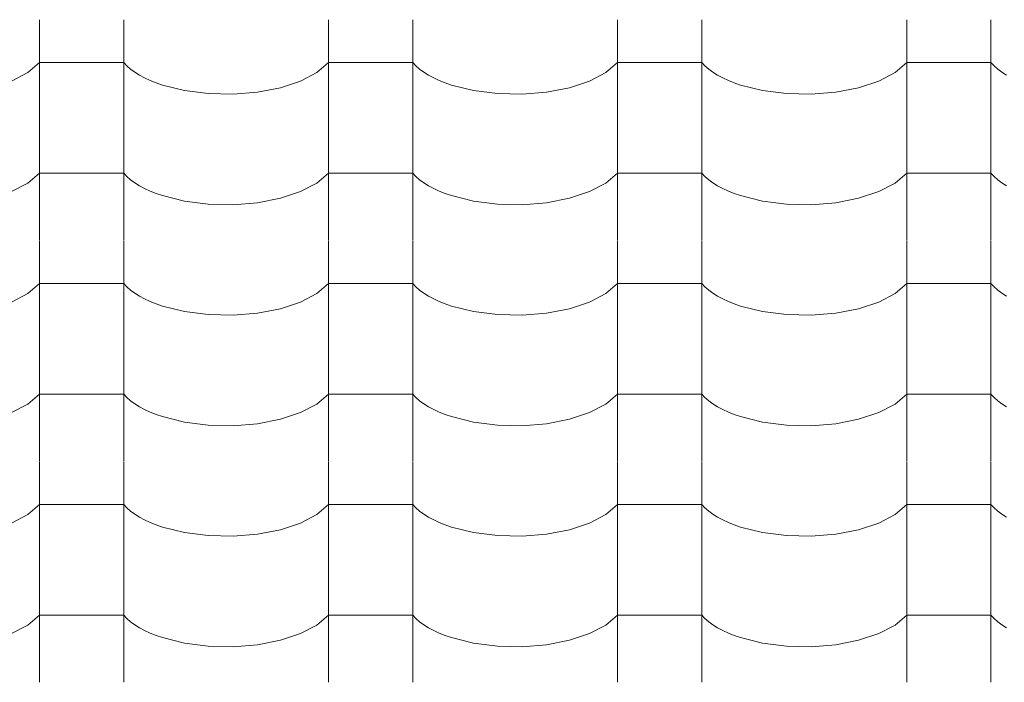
# Model space of a CAD drawing. Header units: millimetres. Extents: x -36478 to 31050, y -14815 to 11827.
# Tile 301 of 656: x -13773 to -13211, y 7589 to 7967. Entities that reach past the tile are written whole.
import ezdxf

# ---------------------------------------------------------------- set-up
doc = ezdxf.new("R2010")
doc.units = ezdxf.units.MM
doc.header["$MEASUREMENT"] = 0
doc.layers.add('Nové_Výplně - Povrchové', color=7, linetype='Continuous')

# ---------------------------------------------------------------- blocks, each defined once
blk = doc.blocks.new('*X13')
at = {"layer": 'Nové_Výplně - Povrchové', "color": 21, "linetype": 'Continuous', "lineweight": 20, "true_color": 0xffaaaa}
for p, q in [((-13761.72, 7967.09), (-13761.72, 7904.21)), ((-13713.69, 7967.09), (-13713.69, 7904.21)), ((-13596.72, 7967.09), (-13596.72, 7904.21)), ((-13548.69, 7967.09), (-13548.69, 7904.21)), ((-13431.72, 7967.09), (-13431.72, 7904.21)), ((-13383.69, 7967.09), (-13383.69, 7904.21)), ((-13266.72, 7967.09), (-13266.72, 7904.21)), ((-13218.69, 7967.09), (-13218.69, 7904.21)), ((-13768.39, 7936.87), (-13761.72, 7942.56)), ((-13737.71, 7942.56), (-13761.72, 7942.56)), ((-13713.69, 7942.56), (-13737.71, 7942.56)), ((-13713.69, 7942.56), (-13711.86, 7940.67)), ((-13603.39, 7936.87), (-13596.72, 7942.56)), ((-13572.71, 7942.56), (-13596.72, 7942.56)), ((-13548.69, 7942.56), (-13572.71, 7942.56)), ((-13548.69, 7942.56), (-13546.86, 7940.67)), ((-13438.39, 7936.87), (-13431.72, 7942.56)), ((-13407.71, 7942.56), (-13431.72, 7942.56)), ((-13383.69, 7942.56), (-13407.71, 7942.56)), ((-13383.69, 7942.56), (-13381.86, 7940.67)), ((-13273.39, 7936.87), (-13266.72, 7942.56)), ((-13242.71, 7942.56), (-13266.72, 7942.56)), ((-13218.69, 7942.56), (-13242.71, 7942.56)), ((-13218.69, 7942.56), (-13216.86, 7940.67)), ((-13777.7, 7932), (-13768.39, 7936.87)), ((-13711.86, 7940.67), (-13709.74, 7938.84)), ((-13709.74, 7938.84), (-13707.34, 7937.08)), ((-13707.34, 7937.08), (-13704.65, 7935.41)), ((-13612.7, 7932), (-13603.39, 7936.87)), ((-13546.86, 7940.67), (-13544.74, 7938.84)), ((-13544.74, 7938.84), (-13542.34, 7937.08)), ((-13542.34, 7937.08), (-13539.65, 7935.41)), ((-13447.7, 7932), (-13438.39, 7936.87)), ((-13381.86, 7940.67), (-13379.74, 7938.84)), ((-13379.74, 7938.84), (-13377.34, 7937.08)), ((-13377.34, 7937.08), (-13374.65, 7935.41)), ((-13282.7, 7932), (-13273.39, 7936.87)), ((-13216.86, 7940.67), (-13214.74, 7938.84)), ((-13214.74, 7938.84), (-13212.34, 7937.08)), ((-13212.34, 7937.08), (-13209.65, 7935.41)), ((-13704.65, 7935.41), (-13701.71, 7933.83)), ((-13701.71, 7933.83), (-13698.53, 7932.35)), ((-13698.53, 7932.35), (-13695.12, 7930.98)), ((-13695.12, 7930.98), (-13691.5, 7929.73)), ((-13624.18, 7928.21), (-13612.7, 7932)), ((-13539.65, 7935.41), (-13536.71, 7933.83)), ((-13536.71, 7933.83), (-13533.53, 7932.35)), ((-13533.53, 7932.35), (-13530.12, 7930.98)), ((-13530.12, 7930.98), (-13526.5, 7929.73)), ((-13459.18, 7928.21), (-13447.7, 7932)), ((-13374.65, 7935.41), (-13371.71, 7933.83)), ((-13371.71, 7933.83), (-13368.53, 7932.35)), ((-13368.53, 7932.35), (-13365.12, 7930.98)), ((-13365.12, 7930.98), (-13361.5, 7929.73)), ((-13294.18, 7928.21), (-13282.7, 7932)), ((-13691.5, 7929.73), (-13679.05, 7926.63)), ((-13679.05, 7926.63), (-13665.39, 7924.87)), ((-13651.21, 7924.55), (-13637.24, 7925.68)), ((-13637.24, 7925.68), (-13624.18, 7928.21)), ((-13526.5, 7929.73), (-13514.05, 7926.63)), ((-13514.05, 7926.63), (-13500.39, 7924.87)), ((-13486.21, 7924.55), (-13472.24, 7925.68)), ((-13472.24, 7925.68), (-13459.18, 7928.21)), ((-13361.5, 7929.73), (-13349.05, 7926.63)), ((-13349.05, 7926.63), (-13335.39, 7924.87)), ((-13321.21, 7924.55), (-13307.24, 7925.68)), ((-13307.24, 7925.68), (-13294.18, 7928.21)), ((-13665.39, 7924.87), (-13651.21, 7924.55)), ((-13500.39, 7924.87), (-13486.21, 7924.55)), ((-13335.39, 7924.87), (-13321.21, 7924.55)), ((-13761.72, 7903.99), (-13761.72, 7841.11)), ((-13713.69, 7903.99), (-13713.69, 7841.11)), ((-13596.72, 7903.99), (-13596.72, 7841.11)), ((-13548.69, 7903.99), (-13548.69, 7841.11)), ((-13431.72, 7903.99), (-13431.72, 7841.11)), ((-13383.69, 7903.99), (-13383.69, 7841.11)), ((-13266.72, 7903.99), (-13266.72, 7841.11)), ((-13218.69, 7903.99), (-13218.69, 7841.11)), ((-13768.39, 7873.77), (-13761.72, 7879.46)), ((-13737.71, 7879.46), (-13761.72, 7879.46)), ((-13713.69, 7879.46), (-13737.71, 7879.46)), ((-13713.69, 7879.46), (-13711.86, 7877.56)), ((-13711.86, 7877.56), (-13709.74, 7875.73)), ((-13709.74, 7875.73), (-13707.34, 7873.98)), ((-13603.39, 7873.77), (-13596.72, 7879.46)), ((-13572.71, 7879.46), (-13596.72, 7879.46)), ((-13548.69, 7879.46), (-13572.71, 7879.46)), ((-13548.69, 7879.46), (-13546.86, 7877.56)), ((-13546.86, 7877.56), (-13544.74, 7875.73)), ((-13544.74, 7875.73), (-13542.34, 7873.98)), ((-13438.39, 7873.77), (-13431.72, 7879.46)), ((-13407.71, 7879.46), (-13431.72, 7879.46)), ((-13383.69, 7879.46), (-13407.71, 7879.46)), ((-13383.69, 7879.46), (-13381.86, 7877.56)), ((-13381.86, 7877.56), (-13379.74, 7875.73)), ((-13379.74, 7875.73), (-13377.34, 7873.98)), ((-13273.39, 7873.77), (-13266.72, 7879.46)), ((-13242.71, 7879.46), (-13266.72, 7879.46)), ((-13218.69, 7879.46), (-13242.71, 7879.46)), ((-13218.69, 7879.46), (-13216.86, 7877.56)), ((-13216.86, 7877.56), (-13214.74, 7875.73)), ((-13214.74, 7875.73), (-13212.34, 7873.98)), ((-13777.7, 7868.9), (-13768.39, 7873.77)), ((-13707.34, 7873.98), (-13704.65, 7872.3)), ((-13704.65, 7872.3), (-13701.71, 7870.73)), ((-13701.71, 7870.73), (-13698.53, 7869.25)), ((-13698.53, 7869.25), (-13695.12, 7867.88)), ((-13624.18, 7865.11), (-13612.7, 7868.9)), ((-13612.7, 7868.9), (-13603.39, 7873.77)), ((-13542.34, 7873.98), (-13539.65, 7872.3)), ((-13539.65, 7872.3), (-13536.71, 7870.73)), ((-13536.71, 7870.73), (-13533.53, 7869.25)), ((-13533.53, 7869.25), (-13530.12, 7867.88)), ((-13459.18, 7865.11), (-13447.7, 7868.9)), ((-13447.7, 7868.9), (-13438.39, 7873.77)), ((-13377.34, 7873.98), (-13374.65, 7872.3)), ((-13374.65, 7872.3), (-13371.71, 7870.73)), ((-13371.71, 7870.73), (-13368.53, 7869.25)), ((-13368.53, 7869.25), (-13365.12, 7867.88)), ((-13294.18, 7865.11), (-13282.7, 7868.9)), ((-13282.7, 7868.9), (-13273.39, 7873.77)), ((-13212.34, 7873.98), (-13209.65, 7872.3)), ((-13695.12, 7867.88), (-13691.5, 7866.62)), ((-13691.5, 7866.62), (-13679.05, 7863.52)), ((-13679.05, 7863.52), (-13665.39, 7861.77)), ((-13637.24, 7862.58), (-13624.18, 7865.11)), ((-13530.12, 7867.88), (-13526.5, 7866.62)), ((-13526.5, 7866.62), (-13514.05, 7863.52)), ((-13514.05, 7863.52), (-13500.39, 7861.77)), ((-13472.24, 7862.58), (-13459.18, 7865.11)), ((-13365.12, 7867.88), (-13361.5, 7866.62)), ((-13361.5, 7866.62), (-13349.05, 7863.52)), ((-13349.05, 7863.52), (-13335.39, 7861.77)), ((-13307.24, 7862.58), (-13294.18, 7865.11)), ((-13665.39, 7861.77), (-13651.21, 7861.45)), ((-13651.21, 7861.45), (-13637.24, 7862.58)), ((-13500.39, 7861.77), (-13486.21, 7861.45)), ((-13486.21, 7861.45), (-13472.24, 7862.58)), ((-13335.39, 7861.77), (-13321.21, 7861.45)), ((-13321.21, 7861.45), (-13307.24, 7862.58)), ((-13761.72, 7840.88), (-13761.72, 7778)), ((-13713.69, 7840.88), (-13713.69, 7778)), ((-13596.72, 7840.88), (-13596.72, 7778)), ((-13548.69, 7840.88), (-13548.69, 7778)), ((-13431.72, 7840.88), (-13431.72, 7778)), ((-13383.69, 7840.88), (-13383.69, 7778)), ((-13266.72, 7840.88), (-13266.72, 7778)), ((-13218.69, 7840.88), (-13218.69, 7778)), ((-13768.39, 7810.66), (-13761.72, 7816.35)), ((-13737.71, 7816.35), (-13761.72, 7816.35)), ((-13713.69, 7816.35), (-13737.71, 7816.35)), ((-13713.69, 7816.35), (-13711.86, 7814.46)), ((-13711.86, 7814.46), (-13709.74, 7812.63)), ((-13709.74, 7812.63), (-13707.34, 7810.87)), ((-13603.39, 7810.66), (-13596.72, 7816.35)), ((-13572.71, 7816.35), (-13596.72, 7816.35)), ((-13548.69, 7816.35), (-13572.71, 7816.35)), ((-13548.69, 7816.35), (-13546.86, 7814.46)), ((-13546.86, 7814.46), (-13544.74, 7812.63)), ((-13544.74, 7812.63), (-13542.34, 7810.87)), ((-13438.39, 7810.66), (-13431.72, 7816.35)), ((-13407.71, 7816.35), (-13431.72, 7816.35)), ((-13383.69, 7816.35), (-13407.71, 7816.35)), ((-13383.69, 7816.35), (-13381.86, 7814.46)), ((-13381.86, 7814.46), (-13379.74, 7812.63)), ((-13379.74, 7812.63), (-13377.34, 7810.87)), ((-13273.39, 7810.66), (-13266.72, 7816.35)), ((-13242.71, 7816.35), (-13266.72, 7816.35)), ((-13218.69, 7816.35), (-13242.71, 7816.35)), ((-13218.69, 7816.35), (-13216.86, 7814.46)), ((-13216.86, 7814.46), (-13214.74, 7812.63)), ((-13214.74, 7812.63), (-13212.34, 7810.87)), ((-13777.7, 7805.8), (-13768.39, 7810.66)), ((-13707.34, 7810.87), (-13704.65, 7809.2)), ((-13704.65, 7809.2), (-13701.71, 7807.62)), ((-13701.71, 7807.62), (-13698.53, 7806.14)), ((-13612.7, 7805.8), (-13603.39, 7810.66)), ((-13542.34, 7810.87), (-13539.65, 7809.2)), ((-13539.65, 7809.2), (-13536.71, 7807.62)), ((-13536.71, 7807.62), (-13533.53, 7806.14)), ((-13447.7, 7805.8), (-13438.39, 7810.66)), ((-13377.34, 7810.87), (-13374.65, 7809.2)), ((-13374.65, 7809.2), (-13371.71, 7807.62)), ((-13371.71, 7807.62), (-13368.53, 7806.14)), ((-13282.7, 7805.8), (-13273.39, 7810.66)), ((-13212.34, 7810.87), (-13209.65, 7809.2)), ((-13698.53, 7806.14), (-13695.12, 7804.77)), ((-13695.12, 7804.77), (-13691.5, 7803.52)), ((-13691.5, 7803.52), (-13679.05, 7800.42)), ((-13637.24, 7799.47), (-13624.18, 7802)), ((-13624.18, 7802), (-13612.7, 7805.8)), ((-13533.53, 7806.14), (-13530.12, 7804.77)), ((-13530.12, 7804.77), (-13526.5, 7803.52)), ((-13526.5, 7803.52), (-13514.05, 7800.42)), ((-13472.24, 7799.47), (-13459.18, 7802)), ((-13459.18, 7802), (-13447.7, 7805.8)), ((-13368.53, 7806.14), (-13365.12, 7804.77)), ((-13365.12, 7804.77), (-13361.5, 7803.52)), ((-13361.5, 7803.52), (-13349.05, 7800.42)), ((-13307.24, 7799.47), (-13294.18, 7802)), ((-13294.18, 7802), (-13282.7, 7805.8)), ((-13679.05, 7800.42), (-13665.39, 7798.66)), ((-13665.39, 7798.66), (-13651.21, 7798.34)), ((-13651.21, 7798.34), (-13637.24, 7799.47)), ((-13514.05, 7800.42), (-13500.39, 7798.66)), ((-13500.39, 7798.66), (-13486.21, 7798.34)), ((-13486.21, 7798.34), (-13472.24, 7799.47)), ((-13349.05, 7800.42), (-13335.39, 7798.66)), ((-13335.39, 7798.66), (-13321.21, 7798.34)), ((-13321.21, 7798.34), (-13307.24, 7799.47)), ((-13761.72, 7777.78), (-13761.72, 7714.9)), ((-13713.69, 7777.78), (-13713.69, 7714.9)), ((-13596.72, 7777.78), (-13596.72, 7714.9)), ((-13548.69, 7777.78), (-13548.69, 7714.9)), ((-13431.72, 7777.78), (-13431.72, 7714.9)), ((-13383.69, 7777.78), (-13383.69, 7714.9)), ((-13266.72, 7777.78), (-13266.72, 7714.9)), ((-13218.69, 7777.78), (-13218.69, 7714.9)), ((-13768.39, 7747.56), (-13761.72, 7753.25)), ((-13737.71, 7753.25), (-13761.72, 7753.25)), ((-13713.69, 7753.25), (-13737.71, 7753.25)), ((-13713.69, 7753.25), (-13711.86, 7751.35)), ((-13711.86, 7751.35), (-13709.74, 7749.52)), ((-13603.39, 7747.56), (-13596.72, 7753.25)), ((-13572.71, 7753.25), (-13596.72, 7753.25)), ((-13548.69, 7753.25), (-13572.71, 7753.25)), ((-13548.69, 7753.25), (-13546.86, 7751.35)), ((-13546.86, 7751.35), (-13544.74, 7749.52)), ((-13438.39, 7747.56), (-13431.72, 7753.25)), ((-13407.71, 7753.25), (-13431.72, 7753.25)), ((-13383.69, 7753.25), (-13407.71, 7753.25)), ((-13383.69, 7753.25), (-13381.86, 7751.35)), ((-13381.86, 7751.35), (-13379.74, 7749.52)), ((-13273.39, 7747.56), (-13266.72, 7753.25)), ((-13242.71, 7753.25), (-13266.72, 7753.25)), ((-13218.69, 7753.25), (-13242.71, 7753.25)), ((-13218.69, 7753.25), (-13216.86, 7751.35)), ((-13216.86, 7751.35), (-13214.74, 7749.52)), ((-13777.7, 7742.69), (-13768.39, 7747.56)), ((-13709.74, 7749.52), (-13707.34, 7747.77)), ((-13707.34, 7747.77), (-13704.65, 7746.09)), ((-13704.65, 7746.09), (-13701.71, 7744.52)), ((-13612.7, 7742.69), (-13603.39, 7747.56)), ((-13544.74, 7749.52), (-13542.34, 7747.77)), ((-13542.34, 7747.77), (-13539.65, 7746.09)), ((-13539.65, 7746.09), (-13536.71, 7744.52)), ((-13447.7, 7742.69), (-13438.39, 7747.56)), ((-13379.74, 7749.52), (-13377.34, 7747.77)), ((-13377.34, 7747.77), (-13374.65, 7746.09)), ((-13374.65, 7746.09), (-13371.71, 7744.52)), ((-13282.7, 7742.69), (-13273.39, 7747.56)), ((-13214.74, 7749.52), (-13212.34, 7747.77)), ((-13212.34, 7747.77), (-13209.65, 7746.09)), ((-13701.71, 7744.52), (-13698.53, 7743.04)), ((-13698.53, 7743.04), (-13695.12, 7741.67)), ((-13695.12, 7741.67), (-13691.5, 7740.41)), ((-13691.5, 7740.41), (-13679.05, 7737.31)), ((-13624.18, 7738.9), (-13612.7, 7742.69)), ((-13536.71, 7744.52), (-13533.53, 7743.04)), ((-13533.53, 7743.04), (-13530.12, 7741.67)), ((-13530.12, 7741.67), (-13526.5, 7740.41)), ((-13526.5, 7740.41), (-13514.05, 7737.31)), ((-13459.18, 7738.9), (-13447.7, 7742.69)), ((-13371.71, 7744.52), (-13368.53, 7743.04)), ((-13368.53, 7743.04), (-13365.12, 7741.67)), ((-13365.12, 7741.67), (-13361.5, 7740.41)), ((-13361.5, 7740.41), (-13349.05, 7737.31)), ((-13294.18, 7738.9), (-13282.7, 7742.69)), ((-13679.05, 7737.31), (-13665.39, 7735.56)), ((-13665.39, 7735.56), (-13651.21, 7735.24)), ((-13651.21, 7735.24), (-13637.24, 7736.37)), ((-13637.24, 7736.37), (-13624.18, 7738.9)), ((-13514.05, 7737.31), (-13500.39, 7735.56)), ((-13500.39, 7735.56), (-13486.21, 7735.24)), ((-13486.21, 7735.24), (-13472.24, 7736.37)), ((-13472.24, 7736.37), (-13459.18, 7738.9)), ((-13349.05, 7737.31), (-13335.39, 7735.56)), ((-13335.39, 7735.56), (-13321.21, 7735.24)), ((-13321.21, 7735.24), (-13307.24, 7736.37)), ((-13307.24, 7736.37), (-13294.18, 7738.9)), ((-13761.72, 7714.67), (-13761.72, 7651.79)), ((-13713.69, 7714.67), (-13713.69, 7651.79)), ((-13596.72, 7714.67), (-13596.72, 7651.79)), ((-13548.69, 7714.67), (-13548.69, 7651.79)), ((-13431.72, 7714.67), (-13431.72, 7651.79)), ((-13383.69, 7714.67), (-13383.69, 7651.79)), ((-13266.72, 7714.67), (-13266.72, 7651.79)), ((-13218.69, 7714.67), (-13218.69, 7651.79)), ((-13768.39, 7684.45), (-13761.72, 7690.14)), ((-13737.71, 7690.14), (-13761.72, 7690.14)), ((-13713.69, 7690.14), (-13737.71, 7690.14)), ((-13713.69, 7690.14), (-13711.86, 7688.25)), ((-13603.39, 7684.45), (-13596.72, 7690.14)), ((-13572.71, 7690.14), (-13596.72, 7690.14)), ((-13548.69, 7690.14), (-13572.71, 7690.14)), ((-13548.69, 7690.14), (-13546.86, 7688.25)), ((-13438.39, 7684.45), (-13431.72, 7690.14)), ((-13407.71, 7690.14), (-13431.72, 7690.14)), ((-13383.69, 7690.14), (-13407.71, 7690.14)), ((-13383.69, 7690.14), (-13381.86, 7688.25)), ((-13273.39, 7684.45), (-13266.72, 7690.14)), ((-13242.71, 7690.14), (-13266.72, 7690.14)), ((-13218.69, 7690.14), (-13242.71, 7690.14)), ((-13218.69, 7690.14), (-13216.86, 7688.25)), ((-13777.7, 7679.59), (-13768.39, 7684.45)), ((-13711.86, 7688.25), (-13709.74, 7686.42)), ((-13709.74, 7686.42), (-13707.34, 7684.66)), ((-13707.34, 7684.66), (-13704.65, 7682.99)), ((-13612.7, 7679.59), (-13603.39, 7684.45)), ((-13546.86, 7688.25), (-13544.74, 7686.42)), ((-13544.74, 7686.42), (-13542.34, 7684.66)), ((-13542.34, 7684.66), (-13539.65, 7682.99)), ((-13447.7, 7679.59), (-13438.39, 7684.45)), ((-13381.86, 7688.25), (-13379.74, 7686.42)), ((-13379.74, 7686.42), (-13377.34, 7684.66)), ((-13377.34, 7684.66), (-13374.65, 7682.99)), ((-13282.7, 7679.59), (-13273.39, 7684.45)), ((-13216.86, 7688.25), (-13214.74, 7686.42)), ((-13214.74, 7686.42), (-13212.34, 7684.66)), ((-13212.34, 7684.66), (-13209.65, 7682.99)), ((-13704.65, 7682.99), (-13701.71, 7681.41)), ((-13701.71, 7681.41), (-13698.53, 7679.93)), ((-13698.53, 7679.93), (-13695.12, 7678.56)), ((-13695.12, 7678.56), (-13691.5, 7677.31)), ((-13624.18, 7675.79), (-13612.7, 7679.59)), ((-13539.65, 7682.99), (-13536.71, 7681.41)), ((-13536.71, 7681.41), (-13533.53, 7679.93)), ((-13533.53, 7679.93), (-13530.12, 7678.56)), ((-13530.12, 7678.56), (-13526.5, 7677.31)), ((-13459.18, 7675.79), (-13447.7, 7679.59)), ((-13374.65, 7682.99), (-13371.71, 7681.41)), ((-13371.71, 7681.41), (-13368.53, 7679.93)), ((-13368.53, 7679.93), (-13365.12, 7678.56)), ((-13365.12, 7678.56), (-13361.5, 7677.31)), ((-13294.18, 7675.79), (-13282.7, 7679.59)), ((-13691.5, 7677.31), (-13679.05, 7674.21)), ((-13679.05, 7674.21), (-13665.39, 7672.45)), ((-13665.39, 7672.45), (-13651.21, 7672.13)), ((-13651.21, 7672.13), (-13637.24, 7673.27)), ((-13637.24, 7673.27), (-13624.18, 7675.79)), ((-13526.5, 7677.31), (-13514.05, 7674.21)), ((-13514.05, 7674.21), (-13500.39, 7672.45)), ((-13500.39, 7672.45), (-13486.21, 7672.13)), ((-13486.21, 7672.13), (-13472.24, 7673.27)), ((-13472.24, 7673.27), (-13459.18, 7675.79)), ((-13361.5, 7677.31), (-13349.05, 7674.21)), ((-13349.05, 7674.21), (-13335.39, 7672.45)), ((-13335.39, 7672.45), (-13321.21, 7672.13)), ((-13321.21, 7672.13), (-13307.24, 7673.27)), ((-13307.24, 7673.27), (-13294.18, 7675.79)), ((-13761.72, 7651.57), (-13761.72, 7588.69)), ((-13713.69, 7651.57), (-13713.69, 7588.69)), ((-13596.72, 7651.57), (-13596.72, 7588.69)), ((-13548.69, 7651.57), (-13548.69, 7588.69)), ((-13431.72, 7651.57), (-13431.72, 7588.69)), ((-13383.69, 7651.57), (-13383.69, 7588.69)), ((-13266.72, 7651.57), (-13266.72, 7588.69)), ((-13218.69, 7651.57), (-13218.69, 7588.69)), ((-13768.39, 7621.35), (-13761.72, 7627.04)), ((-13737.71, 7627.04), (-13761.72, 7627.04)), ((-13713.69, 7627.04), (-13737.71, 7627.04)), ((-13713.69, 7627.04), (-13711.86, 7625.14)), ((-13711.86, 7625.14), (-13709.74, 7623.31)), ((-13709.74, 7623.31), (-13707.34, 7621.56)), ((-13707.34, 7621.56), (-13704.65, 7619.89)), ((-13603.39, 7621.35), (-13596.72, 7627.04)), ((-13572.71, 7627.04), (-13596.72, 7627.04)), ((-13548.69, 7627.04), (-13572.71, 7627.04)), ((-13548.69, 7627.04), (-13546.86, 7625.14)), ((-13546.86, 7625.14), (-13544.74, 7623.31)), ((-13544.74, 7623.31), (-13542.34, 7621.56)), ((-13542.34, 7621.56), (-13539.65, 7619.89)), ((-13438.39, 7621.35), (-13431.72, 7627.04)), ((-13407.71, 7627.04), (-13431.72, 7627.04)), ((-13383.69, 7627.04), (-13407.71, 7627.04)), ((-13383.69, 7627.04), (-13381.86, 7625.14)), ((-13381.86, 7625.14), (-13379.74, 7623.31)), ((-13379.74, 7623.31), (-13377.34, 7621.56)), ((-13377.34, 7621.56), (-13374.65, 7619.89)), ((-13273.39, 7621.35), (-13266.72, 7627.04)), ((-13242.71, 7627.04), (-13266.72, 7627.04)), ((-13218.69, 7627.04), (-13242.71, 7627.04)), ((-13218.69, 7627.04), (-13216.86, 7625.14)), ((-13216.86, 7625.14), (-13214.74, 7623.31)), ((-13214.74, 7623.31), (-13212.34, 7621.56)), ((-13212.34, 7621.56), (-13209.65, 7619.89)), ((-13777.7, 7616.48), (-13768.39, 7621.35)), ((-13704.65, 7619.89), (-13701.71, 7618.31)), ((-13701.71, 7618.31), (-13698.53, 7616.83)), ((-13698.53, 7616.83), (-13695.12, 7615.46)), ((-13624.18, 7612.69), (-13612.7, 7616.48)), ((-13612.7, 7616.48), (-13603.39, 7621.35)), ((-13539.65, 7619.89), (-13536.71, 7618.31)), ((-13536.71, 7618.31), (-13533.53, 7616.83)), ((-13533.53, 7616.83), (-13530.12, 7615.46)), ((-13459.18, 7612.69), (-13447.7, 7616.48)), ((-13447.7, 7616.48), (-13438.39, 7621.35)), ((-13374.65, 7619.89), (-13371.71, 7618.31)), ((-13371.71, 7618.31), (-13368.53, 7616.83)), ((-13368.53, 7616.83), (-13365.12, 7615.46)), ((-13294.18, 7612.69), (-13282.7, 7616.48)), ((-13282.7, 7616.48), (-13273.39, 7621.35)), ((-13695.12, 7615.46), (-13691.5, 7614.2)), ((-13691.5, 7614.2), (-13679.05, 7611.1)), ((-13679.05, 7611.1), (-13665.39, 7609.35)), ((-13637.24, 7610.16), (-13624.18, 7612.69)), ((-13530.12, 7615.46), (-13526.5, 7614.2)), ((-13526.5, 7614.2), (-13514.05, 7611.1)), ((-13514.05, 7611.1), (-13500.39, 7609.35)), ((-13472.24, 7610.16), (-13459.18, 7612.69)), ((-13365.12, 7615.46), (-13361.5, 7614.2)), ((-13361.5, 7614.2), (-13349.05, 7611.1)), ((-13349.05, 7611.1), (-13335.39, 7609.35)), ((-13307.24, 7610.16), (-13294.18, 7612.69)), ((-13665.39, 7609.35), (-13651.21, 7609.03)), ((-13651.21, 7609.03), (-13637.24, 7610.16)), ((-13500.39, 7609.35), (-13486.21, 7609.03)), ((-13486.21, 7609.03), (-13472.24, 7610.16)), ((-13335.39, 7609.35), (-13321.21, 7609.03)), ((-13321.21, 7609.03), (-13307.24, 7610.16))]:
    blk.add_line(p, q, dxfattribs=at)
blk = doc.blocks.new('výplň_6_1', base_point=(0, 0))
at = {"layer": 'Nové_Výplně - Povrchové', "color": 21, "linetype": 'Continuous', "lineweight": 20, "true_color": 0xffaaaa}
blk.add_blockref('*X13', (0, 0), dxfattribs=at)

msp = doc.modelspace()

# ---------------------------------------------------------------- block references
at = {"layer": 'Nové_Výplně - Povrchové', "color": 21, "linetype": 'Continuous', "lineweight": 20, "true_color": 0xffaaaa}
msp.add_blockref('výplň_6_1', (0, 0), dxfattribs=at)

doc.saveas('drawing.dxf')
